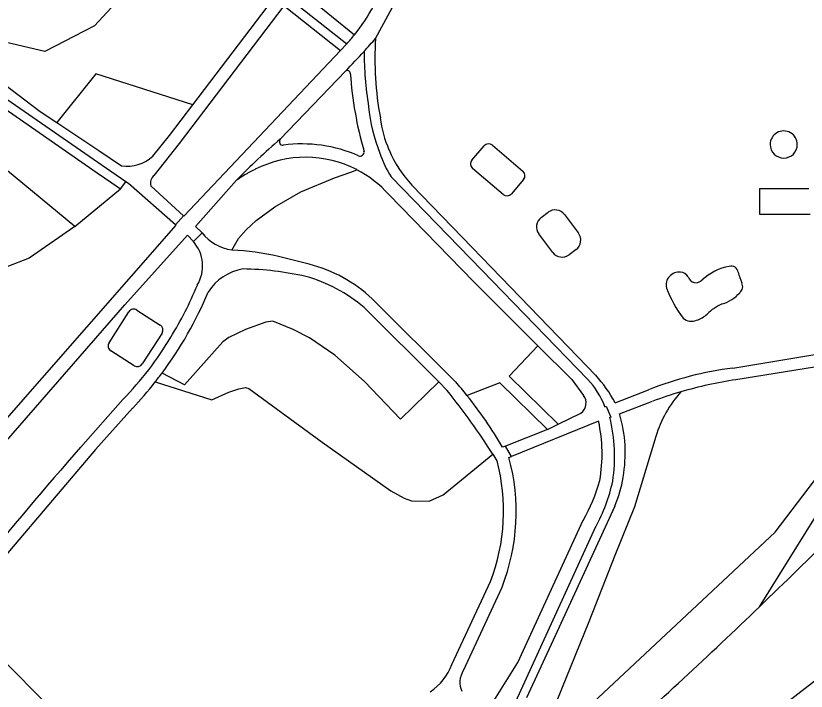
# Model space of a CAD drawing. Extents: x 194485 to 197793, y 468269 to 470822.
# Drawn here: x 196139.1 to 196274.2, y 470577.7 to 470693.3 of the extents above; entities that cross this region are included whole.
import ezdxf

# ---------------------------------------------------------------- set-up
doc = ezdxf.new("R2010")
doc.units = 0
for name, color, linetype in [('BGT grensvlak begroeid terreindeel', 7, 'Continuous'), ('BGT grensvlak begroeid terreindeel LR', 7, 'Continuous'), ('BGT grensvlak onbegroeid terreindeel', 7, 'Continuous'), ('BGT grensvlak ondersteunend waterdeel LR', 7, 'Continuous'), ('BGT grensvlak waterdeel', 7, 'Continuous'), ('BGT grensvlak wegdeel', 7, 'Continuous')]:
    doc.layers.add(name, color=color, linetype=linetype)

msp = doc.modelspace()

# ---------------------------------------------------------------- linework, layer by layer
at = {"layer": 'BGT grensvlak begroeid terreindeel'}
msp.add_line((196149.2, 470657.23), (196157.01, 470663.69), dxfattribs=at)
for points in [[(196135.48, 470736.26), (196135.61, 470736.15), (196144.27, 470727.69), (196157.7, 470715.16), (196162.01, 470705.79), (196157.55, 470697.02), (196152.56, 470691.58), (196144.03, 470687.17), (196122.58, 470692.2)], [(196149.2, 470657.23), (196134.66, 470669.22), (196120.71, 470678.89), (196109.24, 470685.01), (196100.24, 470686.65), (196092.07, 470685.57), (196085.73, 470681.08), (196078.84, 470672.23), (196068.91, 470661.54), (196053.28, 470644.86)], [(196169.33, 470678.06), (196152.79, 470683.38), (196146.09, 470675.01)], [(196135.14, 470678.79), (196153, 470666.43), (196155.52, 470664.72), (196157.01, 470663.69)], [(196176.01, 470653.22), (196177.15, 470655.17), (196178.46, 470656.67), (196180.17, 470658.24), (196183.37, 470660.61), (196187.81, 470663.15), (196193.59, 470665.56), (196196.36, 470666.56), (196197.4, 470666.96)], [(196211.4, 470630.65), (196204.89, 470624.29), (196198.73, 470630.75), (196193.62, 470635.23), (196189.32, 470638.19), (196186.51, 470639.62), (196183.03, 470641.03), (196181.85, 470640.85), (196178.38, 470639.65), (196175.52, 470638.26), (196174.49, 470637.53), (196167.95, 470630.13), (196164.08, 470632.16)], [(196232.47, 470569.39), (196237.79, 470575.83), (196268.92, 470604.96), (196297.17, 470642.03)], [(196231.82, 470623.4), (196223.46, 470631.66), (196228.34, 470636.81)], [(196229.99, 470622.51), (196221.88, 470630.51), (196216.24, 470628.35)], [(196248.52, 470621.32), (196244.88, 470609.31), (196241.52, 470600.98), (196237.05, 470589.6), (196230.07, 470572.34), (196232.47, 470569.39)]]:
    msp.add_lwpolyline(points, dxfattribs=at)
msp.add_arc((196268.72, 470614.99), 21.17, 138.6861, 162.5862, dxfattribs=at)
at = {"layer": 'BGT grensvlak begroeid terreindeel LR'}
for p, q in [((196157.01, 470663.69), (196157.9, 470664.9)), ((196163.98, 470556.04), (196129.19, 470590.73))]:
    msp.add_line(p, q, dxfattribs=at)
for points in [[(196149.2, 470657.23), (196141.34, 470651.85), (196137.56, 470650.37), (196133.38, 470649.97), (196129.79, 470651.23), (196127.2, 470653.14), (196111.43, 470668.83), (196107.56, 470671.76), (196102.54, 470673.44), (196097.63, 470672.53), (196093.39, 470669.7), (196081.62, 470659.3), (196066.39, 470646.85), (196061.67, 470644.63), (196058.15, 470644.11), (196053.28, 470644.86)], [(196162.93, 470630.65), (196172.61, 470627.59), (196175.52, 470628.92), (196177.2, 470629.48), (196178.37, 470629.72), (196178.92, 470629.55), (196191.47, 470620.33), (196203.22, 470612.05), (196205.48, 470610.79), (196206.76, 470610.32), (196209.76, 470610.28), (196212.16, 470611.32), (196220.68, 470618.27)]]:
    msp.add_lwpolyline(points, dxfattribs=at)
at = {"layer": 'BGT grensvlak onbegroeid terreindeel'}
for p, q in [((196217.09, 470668.59), (196219.17, 470671.04)), ((196220.58, 470671.15), (196225.81, 470666.7)), ((196222.43, 470662.73), (196217.2, 470667.18)), ((196225.92, 470665.29), (196223.84, 470662.84)), ((196228.93, 470658.79), (196230.12, 470659.68)), ((196232.92, 470659.27), (196235.29, 470656.1)), ((196230.9, 470652.82), (196228.53, 470655.99)), ((196234.89, 470653.3), (196233.7, 470652.41)), ((196155.03, 470637.35), (196158.41, 470642.64)), ((196159.79, 470642.95), (196163.79, 470640.39)), ((196164.09, 470639.01), (196160.71, 470633.72)), ((196159.33, 470633.42), (196155.33, 470635.97))]:
    msp.add_line(p, q, dxfattribs=at)
msp.add_lwpolyline([(196274.72, 470663.69), (196266.25, 470663.69), (196266.25, 470659.36), (196274.92, 470659.36)], dxfattribs=at)
for centre, radius, start, end in [((196270.41, 470671.27), 2.32, 359.9876, 180.0124), ((196219.93, 470670.39), 1, 49.6471, 139.5168), ((196270.41, 470671.27), 2.32, 180.0124, 359.9876), ((196217.85, 470667.94), 0.999, 139.5313, 229.6327), ((196225.16, 470665.94), 1, 319.6359, 49.5281), ((196223.08, 470663.49), 1, 229.6163, 319.5542), ((196231.32, 470658.08), 2, 36.7413, 126.7521), ((196230.13, 470657.19), 2, 126.7512, 216.7422), ((196233.69, 470654.9), 2, 306.7413, 36.7521), ((196232.5, 470654.01), 2, 216.7314, 306.762), ((196262.74, 470641.39), 9.18, 100.3549, 133.0037), ((196261.42, 470649.24), 1.23, 8.419, 105.697), ((196252.52, 470647.26), 2.19, 83.619, 139.0768), ((196252.7, 470647.94), 1.5, 26.5478, 87.8336), ((196273.35, 470651.9), 11, 193.0439, 202.9901), ((196252.27, 470647.3), 1.99, 135.4122, 197.3981), ((196255.4, 470649.05), 1.42, 197.9325, 318.631), ((196269.27, 470653.73), 20.16, 200.398, 217.1148), ((196262.03, 470646.97), 1.36, 309.8673, 28.0764), ((196257.95, 470650.35), 6.64, 286.912, 318.1754), ((196263.42, 470636), 8.75, 113.8811, 134.3969), ((196159.25, 470642.1), 1, 57.4536, 147.4546), ((196254.6, 470643.09), 2.07, 227.1777, 295.5215), ((196254.2, 470645.62), 4.59, 286.3805, 312.6525), ((196163.25, 470639.55), 1, 327.4676, 57.4406), ((196155.87, 470636.81), 0.999, 147.4084, 237.4998), ((196159.87, 470634.26), 1, 237.4837, 327.4245)]:
    msp.add_arc(centre, radius, start, end, dxfattribs=at)
at = {"layer": 'BGT grensvlak ondersteunend waterdeel LR'}
msp.add_line((196266.26, 470592.19), (196297.17, 470642.03), dxfattribs=at)
at = {"layer": 'BGT grensvlak waterdeel'}
msp.add_lwpolyline([(196402.7, 470694.23), (196391.27, 470682.11), (196371.68, 470662.85), (196339.4, 470632.66), (196308.66, 470607.09), (196279.08, 470582.1), (196238.68, 470550.86)], dxfattribs=at)
for centre, radius, start, end in [((195603.07, 471280.64), 955.92, 313.92938, 316.07966), ((195606.29, 471277.35), 951.31, 311.76659, 313.92735)]:
    msp.add_arc(centre, radius, start, end, dxfattribs=at)
at = {"layer": 'BGT grensvlak wegdeel'}
for p, q in [((196186.31, 470698.77), (196197, 470690.04)), ((196169.33, 470678.06), (196183.17, 470696.26)), ((196184.98, 470694.98), (196194.61, 470687.35)), ((196195.67, 470688.51), (196194.61, 470687.35)), ((196184.31, 470672.18), (196195.47, 470683.82)), ((196146.09, 470675.01), (196153.29, 470670.23)), ((196153.29, 470670.23), (196157.15, 470667.61)), ((196203.29, 470665.72), (196218.8, 470649.79)), ((196167.77, 470659.08), (196162.2, 470664.16)), ((196217.42, 470647.75), (196202.87, 470662.71)), ((196166.38, 470657.55), (196167.77, 470659.08)), ((196124.01, 470608.94), (196166.48, 470657.47)), ((196166.48, 470657.47), (196166.38, 470657.55)), ((196169.44, 470654.66), (196170.92, 470656.18)), ((196189.22, 470650.78), (196183.99, 470652.11)), ((196218.8, 470649.79), (196236.92, 470631.09)), ((196217.42, 470647.75), (196228.34, 470636.81)), ((196125.93, 470607.33), (196157.72, 470643.85)), ((196214.31, 470630.64), (196200.02, 470644.87)), ((196211.4, 470630.65), (196198.63, 470643.38)), ((196261.72, 470633.03), (196278.55, 470635.82)), ((196262.22, 470631.04), (196278.81, 470633.74)), ((196212.85, 470629.2), (196211.4, 470630.65)), ((196241.56, 470627.08), (196247.26, 470629.31)), ((196157.4, 470627.66), (196150.13, 470619.46)), ((196239.83, 470626.41), (196240.06, 470626.5)), ((196240.06, 470626.5), (196240.81, 470624.65)), ((196242.33, 470625.22), (196247.99, 470627.34)), ((196231.82, 470623.4), (196235.72, 470625.3)), ((196238.74, 470623.95), (196223.85, 470617.89)), ((196229.99, 470622.51), (196231.82, 470623.4)), ((196240.81, 470624.65), (196240.66, 470624.59)), ((196229.99, 470622.51), (196222.85, 470619.69)), ((196222.85, 470619.69), (196222.33, 470619.48)), ((196223.85, 470617.89), (196222.85, 470619.69)), ((196220.68, 470618.27), (196221.37, 470617.18)), ((196223.42, 470617.71), (196223.85, 470617.89)), ((196238.24, 470605.87), (196224.53, 470575.93)), ((196213.66, 470582.34), (196220.24, 470596.53)), ((196215.62, 470581.27), (196222.24, 470595.56))]:
    msp.add_line(p, q, dxfattribs=at)
for points in [[(196200.61, 470689.41), (196207.02, 470701.3), (196210.73, 470708.08), (196212.91, 470711.18)], [(196178.89, 470702.23), (196182.36, 470699.3), (196184.98, 470697.01), (196195.67, 470688.51)], [(196162.77, 470666), (196167.09, 470671.45), (196184.98, 470694.98)], [(196122.58, 470692.2), (196130.53, 470686.57), (196143.27, 470676.89), (196146.09, 470675.01)], [(196157.9, 470664.9), (196153.85, 470667.67), (196136.02, 470680.01), (196123.99, 470689.03)], [(196194.61, 470687.35), (196167.84, 470659.01), (196167.77, 470659.08)], [(196162.52, 470669.26), (196165.34, 470672.81), (196169.33, 470678.06)], [(196166.38, 470657.55), (196158.36, 470664.59), (196157.9, 470664.9)], [(196170.92, 470656.18), (196169.83, 470657.24), (196176.83, 470665.15)], [(196238.27, 470631.78), (196235.15, 470635), (196217.13, 470653.64), (196206.8, 470664.32)], [(196169.44, 470654.66), (196168.44, 470655.76), (196157.72, 470643.85)], [(196228.34, 470636.81), (196234.17, 470631.04), (196236.16, 470628.35)], [(196159.03, 470626.14), (196152.68, 470619.1), (196138.01, 470601.76), (196129.19, 470590.73)], [(196241.52, 470609.42), (196231.33, 470587.24), (196226.43, 470576.59)], [(196218.21, 470574.28), (196220.97, 470576.28), (196224.91, 470582.63), (196236.11, 470606.98)]]:
    msp.add_lwpolyline(points, dxfattribs=at)
for centre, radius, start, end in [((196173.77, 470708.93), 29.94, 320.8786, 332.1675), ((196173.85, 470708.86), 29.84, 317.0122, 320.8934), ((196086.12, 470789.37), 151.98, 317.7627, 318.8768), ((196254.49, 470685.82), 54, 176.182, 190.648), ((196090.09, 470785.78), 146.63, 315.945, 317.7581), ((196261.3, 470687.51), 62.66, 180.2796, 184.5067), ((196195.78, 470683.44), 0.496, 2.2431, 129.0187), ((196260.81, 470687.91), 64.68, 183.9443, 195.9856), ((196261.09, 470687.46), 62.44, 184.4736, 188.9557), ((196228.72, 470680.62), 29.45, 185.6131, 201.547), ((196222.07, 470678.48), 20.83, 187.2798, 202.9597), ((196257.49, 470586.7), 112.53, 130.5658, 135.7949), ((196184.74, 470671.76), 0.6, 136.1746, 277.4988), ((196187.97, 470647.11), 24.26, 66.3601, 97.4569), ((196197.94, 470669.98), 0.691, 249.7122, 9.0626), ((196218.31, 470675.46), 17.9, 198.4341, 212.99), ((196222.08, 470678.48), 20.83, 202.9645, 222.8468), ((196158.08, 470674.19), 6.64, 262.0124, 312.0083), ((196188.66, 470650.06), 19.03, 62.6686, 116.9618), ((196189.69, 470646.82), 22.39, 115.5468, 119.3445), ((196188.65, 470650.04), 19.04, 41.6988, 62.6773), ((196163.84, 470664.66), 1.72, 128.5401, 196.9007), ((196190.02, 470646.18), 23.11, 119.2991, 124.8315), ((196177.39, 470661.46), 8.35, 219.222, 260.506), ((196164.75, 470650.48), 6.28, 328.7609, 41.6863), ((196173.97, 470609.3), 43.96, 76.8234, 87.3369), ((196183.42, 470627.35), 24.14, 46.5404, 76.0969), ((196179.46, 470641.25), 8.87, 99.8749, 147.3762), ((196177.16, 470598.64), 51.35, 77.0655, 89.1348), ((196181.92, 470624), 25.59, 49.23, 74.7313), ((196111.8, 470671.38), 63.13, 328.408, 337.4991), ((196110.87, 470671.69), 66.29, 323.394, 337.2257), ((196118.38, 470666.05), 54.74, 315.4676, 329.5586), ((196269.15, 470574.21), 59.28, 97.1943, 111.6619), ((196113.18, 470669.91), 63.37, 321.7227, 323.4384), ((196222.63, 470617.33), 21.29, 27.276, 42.7539), ((196110.48, 470672.02), 66.8, 316.613, 321.7323), ((196162.81, 470585.29), 68.62, 38.8719, 41.3715), ((196225.05, 470620.46), 15.94, 21.9394, 41.8532), ((196272.38, 470562.71), 69.07, 98.453, 106.4472), ((196119.73, 470554.17), 119.58, 32.4148, 38.8597), ((196272.15, 470563.33), 68.42, 106.408, 110.6753), ((196161.43, 470584.14), 70.41, 30.1267, 38.8925), ((196234.47, 470627.04), 2.14, 305.7239, 37.7637), ((196219.37, 470618.48), 23.93, 350.0308, 16.3714), ((196212.81, 470618.36), 26.53, 350.0736, 12.1695), ((196214.15, 470617.93), 27.34, 351.0044, 14.1138), ((196691.64, 470145.21), 719.83, 138.7883, 140.97067), ((196188.85, 470608.6), 33.64, 338.9763, 14.7741), ((196189.07, 470608.44), 35.58, 338.7702, 15.1016), ((196219.42, 470618.47), 23.89, 337.7194, 350.0208), ((196211.1, 470621.36), 28.86, 330.1035, 344.7811), ((196214.09, 470619.32), 27.65, 330.8858, 348.17), ((196204.62, 470585.65), 9.63, 303.7024, 339.9047), ((196218.71, 470579.29), 3.68, 147.3259, 204.7525)]:
    msp.add_arc(centre, radius, start, end, dxfattribs=at)

doc.saveas('drawing.dxf')
